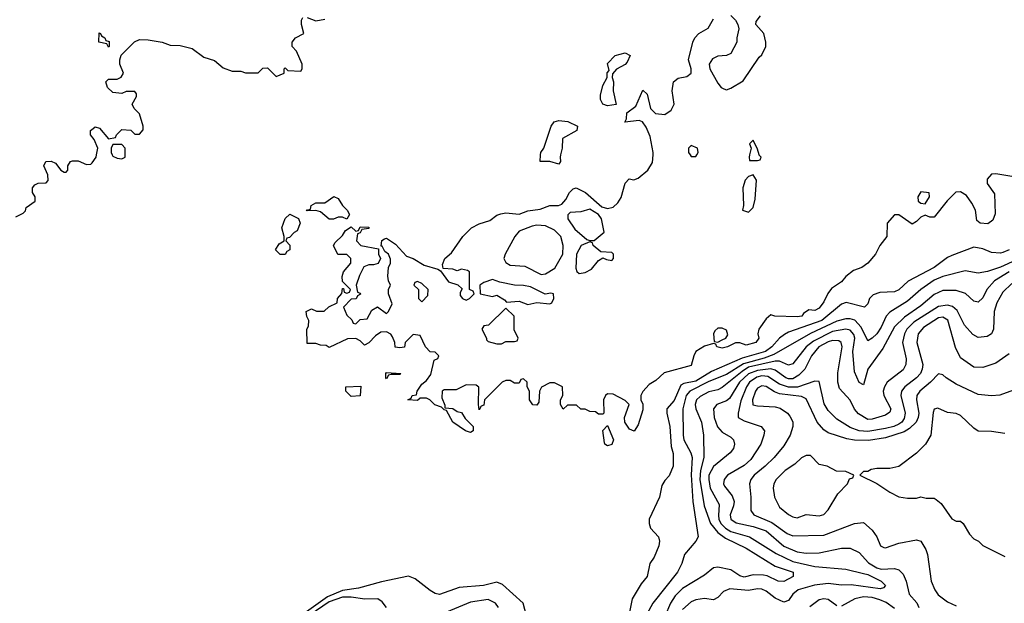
# Model space of a CAD drawing. Header units: inches. Extents: x 2348341 to 2479810, y 460419 to 613669.
# Tile 441 of 656: x 2414168 to 2418628, y 527969 to 530612. Entities that reach past the tile are written whole.
import ezdxf

# ---------------------------------------------------------------- set-up
doc = ezdxf.new("R2010")
doc.units = ezdxf.units.IN
doc.header["$MEASUREMENT"] = 0
doc.layers.add('C4512', color=7, linetype='Continuous')
doc.layers.add('C4513', color=7, linetype='Continuous')

msp = doc.modelspace()

# ---------------------------------------------------------------- linework, layer by layer
at = {"layer": 'C4512', "color": 2}
for points, elevation in [([(2414150, 529718.8), (2414184, 529736), (2414193.6, 529746.4), (2414198, 529762), (2414238, 529790), (2414238, 529810), (2414226, 529830), (2414226, 529850), (2414236.4, 529863.6), (2414251.3, 529871.3), (2414287.3, 529872.7), (2414296.4, 529883.6), (2414295.3, 529910), (2414278, 529950), (2414286, 529970), (2414310, 529971.3), (2414330, 529962), (2414354, 529930), (2414370, 529922), (2414378, 529922), (2414386, 529930), (2414386, 529950), (2414398, 529970), (2414406.6, 529973.4), (2414432.8, 529972.8), (2414470, 529956), (2414490, 529958), (2414496.5, 529963.5), (2414514, 529990), (2414516, 530000)], 54), ([(2414587, 530000), (2414590, 529994), (2414610, 529984.7), (2414630, 529982), (2414646, 529990), (2414646, 530000)], 54), ([(2418690, 529898), (2418590, 529914.5), (2418570, 529912.7), (2418550.7, 529890), (2418550.7, 529870.7), (2418583.5, 529823.5), (2418587.1, 529732.9), (2418575.5, 529704.5), (2418553, 529687), (2418518, 529690), (2418503.2, 529703.2), (2418497, 529750), (2418481.2, 529781.2), (2418456.3, 529816.3), (2418430, 529832.3), (2418408.7, 529831.3), (2418368.5, 529791.5), (2418310, 529718), (2418290, 529718), (2418270, 529726), (2418250, 529718), (2418230, 529698), (2418210, 529686), (2418150, 529728.7), (2418130, 529728.7), (2418098, 529690), (2418096, 529630), (2418064.7, 529590), (2418044.7, 529550), (2418010, 529509.2), (2417982, 529490), (2417944.5, 529475.5), (2417910, 529449.2), (2417890, 529425.2), (2417845.8, 529394.2), (2417828.1, 529371.9), (2417810, 529334), (2417790, 529305.2), (2417770, 529295.3), (2417742, 529298), (2417718.8, 529281.2), (2417711, 529270), (2417690, 529266.6), (2417588.7, 529268.7), (2417570, 529275.3), (2417550, 529258), (2417516, 529210), (2417511.3, 529190), (2417516, 529170), (2417502, 529150), (2417458, 529138), (2417430, 529148), (2417410, 529148), (2417374, 529130), (2417350, 529125.2), (2417326, 529130), (2417322, 529142), (2417310, 529146), (2417270, 529134), (2417231.3, 529110), (2417221, 529090), (2417210, 529046), (2417087.1, 529012.9), (2417050, 528978), (2417019.6, 528960.4), (2416991, 528929), (2416982, 528910), (2416982, 528890), (2416990.6, 528870.6), (2416990, 528846), (2416970, 528778), (2416950.7, 528749.3), (2416930, 528758), (2416908.7, 528790), (2416908, 528810), (2416928, 528870), (2416910, 528888), (2416856.4, 528916.4), (2416830, 528918), (2416822, 528910), (2416812, 528890), (2416814, 528830), (2416810, 528826), (2416790, 528826), (2416776.4, 528836.4), (2416750, 528838), (2416730, 528848), (2416710, 528848), (2416690, 528866), (2416650, 528866), (2416630, 528848), (2416618, 528870), (2416618, 528890), (2416628, 528910), (2416626, 528950), (2416590, 528968), (2416570, 528968), (2416531.6, 528948.4), (2416522, 528930), (2416519.6, 528880.4), (2416510, 528866), (2416492.7, 528867.3), (2416478, 528890), (2416478, 528930), (2416466, 528950), (2416466, 528970), (2416450, 528986), (2416438, 528982), (2416430, 528966), (2416410, 528966), (2416390, 528978), (2416370, 528978), (2416354, 528970), (2416274, 528890), (2416270, 528866), (2416258, 528862), (2416250, 528846), (2416246, 528870), (2416247.3, 528947.3), (2416236.4, 528956.4), (2416190, 528958), (2416144.7, 528935.3), (2416090, 528935.3), (2416082, 528930), (2416079.6, 528899.6), (2416094, 528866), (2416094, 528854), (2416130, 528851.3), (2416150, 528838), (2416170, 528834), (2416186, 528806), (2416222, 528770), (2416222, 528750), (2416210, 528742), (2416188, 528750), (2416129.4, 528789.4), (2416102, 528842), (2416090, 528846), (2416078, 528858), (2416048.4, 528868.4), (2416026, 528890), (2416010, 528898), (2415982, 528898), (2415970, 528888), (2415926, 528890), (2415942, 528898), (2415946, 528910), (2415966, 528914), (2415968, 528930), (2415990, 528962), (2416010, 528978), (2416030, 529004.7), (2416046, 529070), (2416062, 529078), (2416066, 529090), (2416050, 529106), (2416027.3, 529107.3), (2416006, 529130), (2415982, 529182), (2415950, 529186), (2415914, 529150), (2415911.1, 529128.9), (2415890, 529126), (2415868.9, 529128.9), (2415868, 529150), (2415856.4, 529176.4), (2415848.4, 529188.4), (2415830, 529198), (2415803.6, 529196.4), (2415779.6, 529180.4), (2415750, 529148), (2415730, 529138), (2415710, 529158), (2415690, 529168), (2415652.7, 529167.3), (2415570, 529128), (2415556.4, 529136.4), (2415530, 529138), (2415510, 529146), (2415470, 529146), (2415468, 529210), (2415476.4, 529223.6), (2415478, 529250), (2415468.4, 529268.4), (2415466, 529290), (2415490, 529302), (2415512.7, 529292.7), (2415547.3, 529292.7), (2415568.4, 529311.6), (2415606, 529330), (2415608, 529350), (2415627.3, 529372.7), (2415630, 529394), (2415634, 529394), (2415638, 529378), (2415650, 529374), (2415662, 529378), (2415666, 529390), (2415630, 529426), (2415628.4, 529448.4), (2415635.3, 529470), (2415668, 529510), (2415668, 529530), (2415650, 529548), (2415609, 529549), (2415588.7, 529590), (2415596.4, 529603.6), (2415630, 529634), (2415643.1, 529656.9), (2415670, 529674), (2415690, 529654), (2415702, 529658), (2415710, 529674), (2415750, 529672), (2415750, 529666), (2415718, 529662), (2415710, 529646), (2415698, 529642), (2415694, 529610), (2415714, 529590), (2415794, 529574), (2415794, 529550), (2415802, 529530), (2415791.6, 529508.4), (2415770, 529502), (2415750, 529502), (2415726.8, 529493.2), (2415706.8, 529453.2), (2415692, 529410), (2415698, 529378), (2415710, 529374), (2415711.6, 529368.4), (2415698, 529362), (2415692.7, 529347.3), (2415670, 529346), (2415634, 529310), (2415650, 529274), (2415672.7, 529252.7), (2415678, 529238), (2415690, 529234), (2415710, 529254), (2415742, 529258), (2415763.1, 529296.9), (2415788.4, 529311.6), (2415830, 529282), (2415838, 529290), (2415854.6, 529325.4), (2415838, 529370), (2415838, 529390), (2415848, 529410), (2415838, 529430), (2415835.3, 529450), (2415838, 529490), (2415848, 529510), (2415847.3, 529527.3), (2415838, 529550), (2415822, 529562), (2415810, 529586), (2415806, 529586), (2415808.4, 529611.6), (2415820.4, 529619.6), (2415830, 529622), (2415870, 529596), (2415920.7, 529540.7), (2415950, 529530.8), (2415999.8, 529499.8), (2416062, 529482), (2416074, 529474), (2416110, 529424.7), (2416152, 529412), (2416172.7, 529392.7), (2416163.6, 529376.4), (2416163.6, 529363.6), (2416174, 529350), (2416190, 529342), (2416206, 529350), (2416226, 529370), (2416222, 529382), (2416206, 529390), (2416206, 529470), (2416196.4, 529476.4), (2416170, 529482), (2416150, 529475.3), (2416130, 529482), (2416086, 529486), (2416083.1, 529503.1), (2416094, 529530), (2416124.5, 529555.5), (2416175.3, 529630), (2416214, 529670), (2416250, 529687.3), (2416298, 529702), (2416330, 529726.8), (2416346.8, 529733.2), (2416370, 529737.3), (2416430, 529730.8), (2416470, 529746.8), (2416526.3, 529753.7), (2416570, 529770.6), (2416609.1, 529770.9), (2416624, 529776), (2416642, 529798), (2416658, 529830), (2416674.6, 529845.4), (2416689.1, 529850.9), (2416731.3, 529830), (2416804.9, 529764.9), (2416830, 529756.3), (2416856.6, 529763.4), (2416878, 529782), (2416892.9, 529807.1), (2416910, 529872), (2416929, 529891), (2416950, 529886), (2416970, 529894), (2417014, 529930), (2417034.8, 529965.2), (2417037.3, 530000)], 50), ([(2416618.2, 530000), (2416616, 529990), (2416618, 529970), (2416610, 529958), (2416570, 529969), (2416526, 529970), (2416527.5, 530000)], 50), ([(2417204.7, 530000), (2417210, 529992), (2417230, 529992), (2417235.3, 530000)], 50), ([(2417474.5, 530000), (2417472, 529990), (2417474, 529974), (2417510, 529974), (2417522, 529978), (2417526, 529990), (2417518, 529998), (2417517.4, 530000)], 50), ([(2418650, 529569.4), (2418622, 529558), (2418610, 529554.5), (2418570, 529558), (2418530, 529574.5), (2418490, 529582), (2418390, 529544.5), (2418370, 529534.5), (2418310.7, 529490), (2418192.5, 529427.5), (2418150, 529389), (2418130, 529379), (2418063.5, 529376.5), (2418034.4, 529365.6), (2418018, 529350), (2418010, 529326), (2417994, 529310), (2417912, 529332), (2417890, 529324.5), (2417801.3, 529250), (2417650, 529196.9), (2417633, 529187), (2417610, 529169.7), (2417575.6, 529130), (2417546.4, 529110), (2417441.2, 529078.8), (2417301.1, 529018.9), (2417230, 528975.5), (2417175.6, 528964.4), (2417163.1, 528956.9), (2417131.9, 528888.1), (2417099.1, 528850), (2417099.1, 528830), (2417112.4, 528770), (2417119.1, 528679.1), (2417127.3, 528647.3), (2417127.3, 528590), (2417110, 528546), (2417090, 528526), (2417076.9, 528503.1), (2417066, 528450), (2417018.8, 528350), (2417018.8, 528330), (2417026, 528310), (2417061, 528270), (2417066, 528250), (2417062.8, 528230), (2417041.4, 528178.6), (2417022.8, 528150), (2417010.8, 528090), (2416983.1, 528056.9), (2416943, 527990), (2416930.3, 527929.7)], 54), ([(2418750, 529554.3), (2418610, 529492), (2418551.8, 529471.8), (2418510, 529464.5), (2418450, 529474.5), (2418350, 529448.5), (2418310, 529432.2), (2418250, 529389.7), (2418190, 529337.4), (2418110, 529287.8), (2418092.2, 529270), (2418070, 529219.3), (2418050.4, 529190), (2418030, 529169.5), (2418010, 529157.2), (2417979.8, 529219.8), (2417950.7, 529250.7), (2417930, 529257.2), (2417910, 529257.2), (2417870, 529246.4), (2417750, 529190.8), (2417583.6, 529096.4), (2417540.5, 529079.5), (2417446.5, 529053.5), (2417370, 529005.5), (2417290, 528973.8), (2417203.8, 528930), (2417186.7, 528910), (2417171.6, 528850), (2417173.4, 528730), (2417176.5, 528710), (2417208.5, 528650), (2417213.4, 528630), (2417208.9, 528551.1), (2417216.9, 528430), (2417241, 528270), (2417231.3, 528250), (2417179.1, 528190), (2417168, 528150), (2417147.7, 528110), (2417035.5, 527970), (2416981.3, 527870)], 58), ([(2418650.5, 529470), (2418583.8, 529430), (2418549.1, 529390.9), (2418530, 529352.7), (2418510, 529333.2), (2418490, 529337.2), (2418452.1, 529372.1), (2418410, 529385.1), (2418350, 529385.1), (2418310, 529367.6), (2418250, 529316.3), (2418175.4, 529264.6), (2418130, 529220.7), (2418077.1, 529122.9), (2418010.5, 529030), (2417990, 528958), (2417970, 528968.7), (2417950, 529018), (2417942, 529110), (2417950.9, 529170), (2417946.3, 529186.3), (2417930, 529206.3), (2417910, 529210.9), (2417850, 529199.3), (2417763.3, 529156.7), (2417730.1, 529129.9), (2417670, 529053.6), (2417650, 529048), (2417610, 529065.1), (2417590, 529066.2), (2417470, 529037.9), (2417440.5, 529019.5), (2417350, 528946), (2417330, 528936.3), (2417290, 528927.1), (2417250, 528906), (2417234, 528890), (2417227.2, 528870), (2417230.4, 528850), (2417255.8, 528790), (2417264.9, 528730), (2417266.7, 528630), (2417251.1, 528570), (2417249.3, 528530), (2417268.9, 528410), (2417296.9, 528330), (2417330.1, 528290.1), (2417364.9, 528264.9), (2417458.5, 528218.5), (2417590, 528137.6), (2417671, 528110), (2417671, 528090), (2417630, 528068.2), (2417604, 528070), (2417553.9, 528093.9), (2417536.9, 528096.9), (2417490, 528098), (2417450, 528088.2), (2417430, 528093.3), (2417390, 528121.3), (2417330, 528133), (2417310.5, 528129.5), (2417270, 528097.2), (2417170, 528036.2), (2417137.5, 528002.5), (2417115.3, 527970), (2417090.3, 527910)], 62), ([(2418662.3, 529417.7), (2418622, 529378), (2418594.4, 529330), (2418582.4, 529290), (2418579.3, 529210), (2418570.3, 529189.7), (2418550, 529177), (2418510, 529172.3), (2418486, 529186), (2418448.3, 529228.3), (2418414.7, 529294.7), (2418393.8, 529313.8), (2418370, 529318.5), (2418330, 529313.7), (2418218.3, 529241.7), (2418187.2, 529210), (2418176.5, 529190), (2418167.2, 529150), (2418183.4, 529076.6), (2418182.4, 529050), (2418170, 529027), (2418098, 528970), (2418084.9, 528950), (2418079.3, 528930), (2418082.4, 528910), (2418114.4, 528850), (2418110, 528835.3), (2418090, 528820.5), (2418030, 528803), (2418010, 528801.6), (2417966.8, 528826.8), (2417948.8, 528848.8), (2417930, 528889.3), (2417882, 528942), (2417874, 528970), (2417873.4, 529013.4), (2417893.7, 529130), (2417889.7, 529149.6), (2417877.8, 529157.8), (2417850, 529159.2), (2417830, 529153.6), (2417787.2, 529130), (2417754.9, 529090), (2417724.9, 529030), (2417697.6, 529002.4), (2417670, 528986.2), (2417650, 528985.3), (2417638, 528990), (2417590, 529025.1), (2417570.6, 529030.6), (2417510, 529023.4), (2417470, 529007.9), (2417429.1, 528970), (2417383.4, 528896.6), (2417370, 528885.6), (2417326, 528870), (2417310.5, 528850), (2417314, 528810), (2417329.1, 528769.1), (2417350, 528744), (2417390, 528721), (2417401, 528710), (2417406, 528690), (2417401, 528670), (2417386.8, 528650), (2417310, 528589.4), (2417290.3, 528550), (2417289.1, 528530), (2417296.1, 528490), (2417336.5, 528416.5), (2417332.7, 528367.2), (2417334.4, 528350), (2417344.7, 528330), (2417364.6, 528310), (2417390, 528294.4), (2417474, 528270), (2417594.5, 528194.5), (2417670, 528158.2), (2417770, 528136.5), (2417910, 528123.9), (2417990, 528105), (2418010, 528099.7), (2418070.6, 528070), (2418090.3, 528049.7), (2418080.5, 528039.5), (2418065.5, 528034.5), (2417933.7, 528053.7), (2417890, 528051), (2417830, 528058.5), (2417768.4, 528051.6), (2417694.8, 528030), (2417670.6, 528010), (2417650, 527982), (2417630, 527974), (2417590, 527992.7), (2417550, 528024.5), (2417530, 528033.6), (2417510, 528035.6), (2417470, 528027.6), (2417384.7, 528035.3), (2417356.7, 528023.3), (2417330, 527996), (2417310, 527984.5), (2417270, 527991.5), (2417230, 527985.6), (2417210, 527975.6), (2417170, 527942)], 66), ([(2418650, 529099), (2418590, 529057.2), (2418530, 529037.2), (2418490, 529039), (2418430, 529081.2), (2418407.2, 529127.2), (2418371.9, 529251.9), (2418350, 529265.6), (2418330, 529262), (2418262, 529218), (2418238, 529190), (2418231.8, 529150), (2418258.9, 529050), (2418256.5, 529030), (2418248.4, 529010), (2418230.4, 528990), (2418177.1, 528950), (2418161.6, 528930), (2418159.3, 528910), (2418178.3, 528830), (2418173.9, 528806.1), (2418164.4, 528790), (2418150, 528781), (2418127.3, 528770), (2418090, 528760.9), (2418010, 528747.9), (2417971, 528751), (2417930, 528766), (2417870, 528803.7), (2417830, 528842.7), (2417812.6, 528872.6), (2417790, 528974), (2417770, 528975.1), (2417691.7, 528948.3), (2417650, 528947.4), (2417610, 528961.8), (2417556.6, 528996.6), (2417530, 528998.6), (2417506.7, 528993.3), (2417474, 528970), (2417459.7, 528950), (2417434.3, 528885.7), (2417422.4, 528830), (2417422.8, 528810), (2417450, 528794.9), (2417526, 528770), (2417541, 528750), (2417538.8, 528730), (2417524.9, 528690), (2417479.9, 528620.1), (2417450, 528593.6), (2417373.4, 528550), (2417359.3, 528530), (2417355.5, 528510), (2417359.9, 528499.9), (2417395.9, 528455.9), (2417403.7, 528430), (2417402, 528410), (2417385.7, 528370), (2417388.5, 528350), (2417413.9, 528333.9), (2417490, 528316.9), (2417550, 528296.9), (2417630, 528228.8), (2417690, 528203.1), (2417730, 528196.3), (2417790, 528198), (2417890, 528219.1), (2417930, 528219.1), (2417970, 528198.8), (2418012.1, 528152.1), (2418050, 528130.5), (2418070, 528124.4), (2418130, 528126.8), (2418150, 528121), (2418170, 528102), (2418182.8, 528070), (2418197.3, 528010), (2418231.5, 527971.5), (2418240.5, 527950)], 70), ([(2418670, 528934), (2418607.7, 528912.3), (2418570, 528909.3), (2418510, 528915.1), (2418410, 528962), (2418364, 528990), (2418350, 529004), (2418330, 529009), (2418293.4, 528970), (2418246, 528930), (2418232.2, 528910), (2418230.3, 528890), (2418240.3, 528830), (2418238, 528810), (2418228.5, 528790), (2418198.6, 528761.4), (2418174, 528746), (2418090, 528718.5), (2418013.3, 528706.7), (2417950, 528708.2), (2417914.7, 528714.7), (2417830, 528741.6), (2417810, 528754.5), (2417780.7, 528790), (2417730, 528894.5), (2417710, 528905.6), (2417610, 528917.4), (2417586.6, 528926.6), (2417550, 528951.2), (2417530, 528954.7), (2417510, 528943.7), (2417501.3, 528930), (2417486.7, 528890), (2417488.7, 528868.7), (2417510, 528863), (2417590, 528859.1), (2417612.8, 528852.8), (2417646, 528830), (2417656.7, 528816.7), (2417670.4, 528790.4), (2417670.6, 528770), (2417658, 528730), (2417630, 528682.7), (2417585.5, 528630), (2417545.5, 528590), (2417495.5, 528550), (2417479.3, 528530), (2417474.4, 528510), (2417480.5, 528450), (2417479.1, 528390), (2417494, 528370), (2417575.4, 528335.4), (2417645.1, 528285.1), (2417670, 528274.9), (2417810, 528278), (2417950, 528330.7), (2417990, 528334.8), (2418030, 528301), (2418050.4, 528270.4), (2418067.3, 528230), (2418082.5, 528222.5), (2418090, 528220.7), (2418150, 528242), (2418230, 528256), (2418250, 528251), (2418272.8, 528212.8), (2418280.7, 528190), (2418297.1, 528070), (2418313.4, 528030), (2418328.4, 528008.4), (2418370, 527976), (2418410, 527958)], 74), ([(2418630, 528738), (2418570, 528748), (2418510, 528748.7), (2418490, 528762), (2418430, 528819), (2418410, 528829), (2418370, 528834), (2418326.4, 528853.6), (2418310, 528848), (2418306.2, 528833.8), (2418294.8, 528730), (2418270.6, 528689.4), (2418230.7, 528649.3), (2418150, 528589), (2418110, 528579), (2418050, 528579), (2418025.4, 528574.6), (2418010, 528566), (2417990, 528566), (2417974, 528550), (2418050, 528512), (2418110, 528472), (2418150, 528452), (2418190, 528444.7), (2418230, 528444.7), (2418250, 528451.3), (2418274.6, 528445.4), (2418310, 528444.7), (2418319.8, 528439.8), (2418342, 528422), (2418390, 528352), (2418410, 528342), (2418430, 528342), (2418442, 528330), (2418470, 528282), (2418490, 528262), (2418510.9, 528250.9), (2418531.1, 528231.1), (2418630, 528182)], 78), ([(2416469.2, 527890), (2416449.2, 527970), (2416354.5, 528054.5), (2416330, 528064.5), (2416269.6, 528049.6), (2416158.5, 528041.5), (2416070, 528009.2), (2416050, 528014), (2416026.8, 528026.8), (2415959.7, 528079.7), (2415928.5, 528091.5), (2415807.2, 528067.2), (2415702.8, 528037.2), (2415630, 528026.8), (2415561.9, 527998.1), (2415457.3, 527922.7)], 54), ([(2415829.8, 527949.8), (2415810, 527976), (2415790, 527989.4), (2415732, 527988), (2415670, 527997.7), (2415630, 527997), (2415570, 527975.5), (2415483.5, 527916.5)], 58), ([(2416337, 527950), (2416322.7, 527970), (2416290, 527986), (2416210, 527974), (2416010, 527892)], 58), ([(2417870, 527958), (2417830, 527986.6), (2417810, 527989.5), (2417790, 527984.5), (2417747, 527953)], 70), ([(2418130, 527946.6), (2418093.1, 527973.1), (2418064.7, 527984.7), (2418030, 527996), (2417990, 527998.3), (2417951, 527990), (2417890, 527956)], 70)]:
    msp.add_lwpolyline(points, dxfattribs=dict(at, elevation=elevation))
for points, elevation in [([(2417490, 529908.7), (2417470, 529902), (2417454.4, 529885.6), (2417444, 529850), (2417446, 529770), (2417442, 529750), (2417470, 529741), (2417490, 529762), (2417500.2, 529799.8), (2417505.2, 529885.2)], 50), ([(2415650, 529708), (2415630, 529718), (2415610, 529718), (2415590, 529708), (2415570, 529708.7), (2415530, 529742), (2415510, 529748), (2415470, 529746), (2415466, 529750), (2415486, 529754), (2415488, 529770), (2415510, 529782), (2415550, 529782), (2415591.3, 529811.3), (2415610, 529802), (2415630.7, 529770.7), (2415652, 529750), (2415662, 529730)], 50), ([(2418250, 529832.7), (2418236, 529810), (2418238, 529790), (2418250, 529781), (2418270, 529778), (2418288.7, 529810), (2418288, 529828)], 50), ([(2415370, 529548), (2415348.4, 529548.4), (2415326, 529570), (2415343.1, 529596.9), (2415366, 529610), (2415366, 529630), (2415355.3, 529670), (2415370, 529712), (2415391, 529731), (2415431.6, 529711.6), (2415438, 529690), (2415424.7, 529655.3), (2415411.6, 529648.4), (2415390, 529626), (2415378, 529622), (2415374, 529610), (2415391.6, 529591.6), (2415392, 529570), (2415378, 529562)], 50), ([(2416750, 529754), (2416710, 529742), (2416661, 529739), (2416651.3, 529728.7), (2416651, 529710), (2416683, 529663), (2416736.9, 529616.9), (2416750, 529611.3), (2416770, 529612), (2416815.3, 529650), (2416802.7, 529710), (2416790, 529729)], 50), ([(2416510, 529681.2), (2416490, 529677.2), (2416430, 529654), (2416410.7, 529630), (2416366.8, 529550), (2416361, 529530), (2416370, 529512), (2416390, 529501), (2416455.9, 529495.9), (2416530, 529458.8), (2416550, 529460.7), (2416592.5, 529487.5), (2416628.7, 529550), (2416629.2, 529590), (2416619, 529630), (2416590, 529659), (2416550, 529679)], 50), ([(2416750, 529606), (2416711, 529589), (2416690.8, 529550), (2416686.4, 529486.4), (2416691.1, 529471.1), (2416702, 529462), (2416730, 529466.8), (2416757.6, 529482.4), (2416790, 529522), (2416810, 529534), (2416825.4, 529525.4), (2416850, 529522), (2416858, 529530), (2416858, 529550), (2416850, 529558), (2416800.4, 529560.4), (2416766, 529590), (2416762, 529602)], 50), ([(2415970, 529426), (2415958, 529422), (2415954, 529410), (2415974, 529390), (2415974, 529350), (2415990, 529334), (2416016.4, 529363.6), (2416018, 529390), (2415990, 529418)], 50), ([(2416310, 529435.3), (2416270, 529422), (2416252, 529410), (2416254, 529370), (2416310, 529358), (2416330, 529364.7), (2416363.6, 529343.6), (2416372.7, 529332.7), (2416430, 529338), (2416470, 529322), (2416510, 529332), (2416570, 529324.7), (2416578, 529330), (2416588, 529350), (2416586, 529370), (2416573.6, 529373.6), (2416548.4, 529368.4), (2416482, 529402), (2416450, 529409), (2416409.1, 529409.1), (2416343.1, 529423.1)], 50), ([(2416370, 529306), (2416291.1, 529228.9), (2416270, 529226), (2416262, 529210), (2416282, 529170), (2416282, 529162), (2416290, 529154), (2416330, 529144.7), (2416350, 529144.7), (2416370, 529154), (2416410, 529154), (2416422, 529158), (2416426, 529170), (2416408, 529208), (2416408, 529270)], 50), ([(2417350, 529215.3), (2417330, 529215.3), (2417316.9, 529203.1), (2417311.3, 529190), (2417314, 529154), (2417330, 529152), (2417350, 529162), (2417366, 529170), (2417375.3, 529184.7), (2417370, 529206)], 50), ([(2415830, 528986), (2415826, 528990), (2415826, 529010), (2415830, 529014), (2415894, 529010), (2415890, 529006), (2415850, 529006), (2415838, 529002)], 50), ([(2415670, 528906), (2415646, 528930), (2415646, 528950), (2415712.7, 528952.7), (2415710, 528908)], 50), ([(2416830, 528682), (2416818, 528690), (2416816.4, 528696.4), (2416808.9, 528751.1), (2416830, 528774), (2416858, 528710), (2416850, 528688)], 50), ([(2417750, 528638), (2417730, 528638), (2417710, 528628.7), (2417679.9, 528600.1), (2417636, 528570), (2417594.8, 528530), (2417584, 528510), (2417580.7, 528490), (2417586.8, 528450), (2417610, 528404.7), (2417650, 528371.3), (2417670, 528361), (2417690, 528356), (2417730, 528371.3), (2417790, 528366), (2417810, 528372), (2417830, 528392), (2417874.6, 528465.4), (2417918, 528510), (2417927.3, 528532.7), (2417942, 528538), (2417946, 528550), (2417910, 528566), (2417868.4, 528568.4), (2417826, 528590), (2417790, 528598)], 78)]:
    msp.add_lwpolyline(points, close=True, dxfattribs=dict(at, elevation=elevation))
at = {"layer": 'C4513', "color": 2}
for points, elevation in [([(2414516, 530000), (2414522, 530030), (2414505.2, 530070), (2414489.3, 530090), (2414489.2, 530110), (2414500.2, 530119.8), (2414510, 530126), (2414530, 530121), (2414570, 530072), (2414602, 530078), (2414606, 530090), (2414630, 530114), (2414671.6, 530111.6), (2414690, 530094), (2414710, 530094), (2414727.3, 530112.7), (2414728, 530130), (2414710, 530186), (2414686, 530210), (2414678, 530230), (2414696.4, 530263.6), (2414696.4, 530276.4), (2414690, 530286), (2414650, 530286), (2414630, 530278), (2414590, 530282), (2414565.2, 530305.2), (2414558, 530330), (2414570, 530342), (2414610, 530342), (2414628.4, 530351.6), (2414638, 530370), (2414622, 530410), (2414622, 530430), (2414628.4, 530451.6), (2414688.4, 530511.6), (2414710, 530522), (2414750, 530521), (2414814, 530510), (2414850, 530496), (2414894.4, 530494.4), (2414950, 530481), (2415002.5, 530442.5), (2415050, 530426.8), (2415090, 530394), (2415130, 530378.8), (2415170, 530378), (2415191.1, 530371.1), (2415248.7, 530371.3), (2415270, 530392), (2415290, 530394), (2415330, 530354), (2415366, 530370), (2415366, 530390), (2415370, 530394), (2415382, 530382), (2415442, 530378), (2415448, 530390), (2415448, 530410), (2415422, 530470), (2415402, 530490), (2415402, 530510), (2415418, 530530), (2415455.3, 530550), (2415444, 530590), (2415444, 530610), (2415450, 530622)], 54), ([(2415470, 530622), (2415510, 530606.8), (2415550, 530614.8)], 54), ([(2417037.3, 530000), (2417038, 530010), (2417023.2, 530083.2), (2417005.6, 530125.6), (2416989.1, 530149.1), (2416974.6, 530154.6), (2416908.4, 530148.4), (2416916.4, 530163.6), (2416918, 530190), (2416959.5, 530220.5), (2416990, 530292), (2417010, 530274), (2417024.7, 530210), (2417047.3, 530187.3), (2417090, 530182.8), (2417118.4, 530201.6), (2417133.2, 530230), (2417123.7, 530290), (2417129.3, 530330), (2417150, 530347.3), (2417190, 530354.8), (2417209, 530370), (2417209, 530390), (2417198, 530430), (2417217.2, 530510), (2417226, 530530), (2417244, 530550), (2417286.6, 530573.4), (2417310, 530616)], 50), ([(2417390, 530631), (2417411, 530610), (2417421, 530590), (2417426, 530570), (2417416, 530530), (2417416, 530510), (2417390, 530459), (2417370, 530449), (2417330, 530446), (2417306, 530434), (2417290.8, 530410), (2417294, 530390), (2417330, 530324.7), (2417344.9, 530304.9), (2417358, 530298), (2417370, 530294.8), (2417390, 530301), (2417444.7, 530335.3), (2417518, 530442), (2417530, 530452), (2417548, 530490), (2417548, 530510), (2417538, 530550), (2417502, 530590), (2417504, 530604), (2417524, 530630)], 50), ([(2416527.5, 530000), (2416528, 530010), (2416542, 530030), (2416575.3, 530130), (2416588.7, 530150), (2416610, 530156), (2416651.1, 530151.1), (2416694, 530130), (2416692, 530110), (2416626, 530074), (2416624.7, 530030), (2416618.2, 530000)], 50), ([(2414646, 530000), (2414646, 530030), (2414630, 530046), (2414590, 530046), (2414582, 530030), (2414582, 530010), (2414587, 530000)], 54), ([(2417235.3, 530000), (2417242, 530010), (2417238, 530030), (2417210, 530042), (2417198, 530030), (2417198, 530010), (2417204.7, 530000)], 50), ([(2417517.4, 530000), (2417510, 530026), (2417490, 530066), (2417474, 530050), (2417482, 530030), (2417474.5, 530000)], 50)]:
    msp.add_lwpolyline(points, dxfattribs=dict(at, elevation=elevation))
for points, elevation in [([(2414570, 530488), (2414562, 530502), (2414526, 530510), (2414527.3, 530552.7), (2414534, 530550), (2414538, 530538), (2414554, 530530), (2414558, 530518), (2414572.7, 530512.7), (2414574, 530490)], 54), ([(2416830, 530221.2), (2416810, 530229.2), (2416799.3, 530250), (2416799.3, 530270), (2416810, 530314), (2416828.7, 530350), (2416828.9, 530371.1), (2416838, 530382), (2416830, 530414), (2416866, 530450), (2416910, 530461), (2416934, 530450), (2416919.8, 530420.2), (2416910, 530408.7), (2416871.6, 530388.4), (2416852.7, 530367.3), (2416852, 530350), (2416858, 530330), (2416856, 530290), (2416870, 530228)], 50)]:
    msp.add_lwpolyline(points, close=True, dxfattribs=dict(at, elevation=elevation))

doc.saveas('drawing.dxf')
